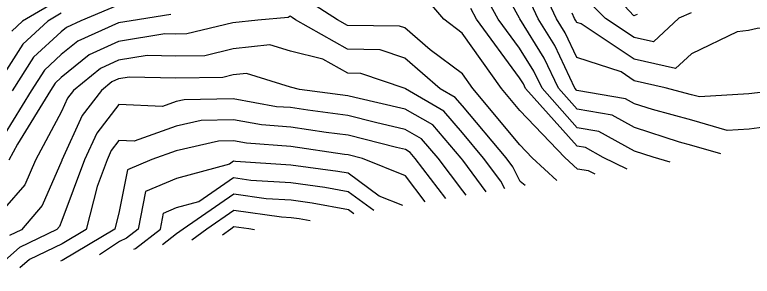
# Model space of a CAD drawing. Extents: x 42655 to 43811, y -141820 to -141156.
# Drawn here: x 43247.5 to 43313, y -141614.2 to -141591.1 of the extents above; entities that cross this region are included whole.
import ezdxf

# ---------------------------------------------------------------- set-up
doc = ezdxf.new("R2010")
doc.units = 0
doc.layers.add('ZE_HICN', color=7, linetype='Continuous')
doc.layers.add('ZE_LWCN', color=7, linetype='Continuous')

msp = doc.modelspace()

# ---------------------------------------------------------------- linework, layer by layer
at = {"layer": 'ZE_HICN'}
for points in [[(43322.947, -141601.319), (43322.878, -141601.279), (43320.873, -141601.189), (43317.789, -141601.011), (43314.946, -141600.925), (43312.701, -141601.197), (43310.76, -141601.313), (43307.609, -141600.396), (43304.117, -141599.472), (43302.514, -141598.95), (43301.716, -141598.509), (43297.42, -141597.779), (43297.23, -141597.566), (43295.439, -141593.789), (43293.96, -141591.418), (43292.285, -141587.793)], [(43295.637, -141605.754), (43293.453, -141603.746), (43292.355, -141602.592), (43288.159, -141597.608), (43287.237, -141596.308), (43284.365, -141594.16), (43282.129, -141592.228), (43281.646, -141592.061), (43277.04, -141592.006), (43276.146, -141591.502), (43273.419, -141589.725)], [(43261.337, -141591.047), (43257.827, -141591.589), (43256.686, -141591.776), (43253.078, -141593.394), (43251.611, -141594.598), (43250.116, -141595.969), (43248.954, -141597.793), (43246.556, -141601.694)], [(43285.768, -141607.357), (43283.059, -141603.795), (43282.613, -141603.275), (43282.18, -141603.024), (43281.387, -141602.843), (43277.086, -141601.74), (43275.15, -141601.489), (43271.994, -141601.015), (43269.402, -141600.835), (43266.903, -141600.379), (43264.054, -141600.434), (43261.817, -141600.945), (43258.084, -141602.28), (43256.735, -141602.218), (43256.058, -141603.098), (43255.681, -141603.924), (43254.8, -141606.295), (43253.836, -141610.095), (43251.69, -141611.365), (43248.782, -141612.753), (43247.945, -141613.501)], [(43263.213, -141611.021), (43264.553, -141610.045), (43266.941, -141608.399), (43271.179, -141608.981), (43272.032, -141609.034), (43272.754, -141609.132), (43273.732, -141609.312)]]:
    msp.add_lwpolyline(points, dxfattribs=at)
at = {"layer": 'ZE_LWCN'}
for points in [[(43328.63, -141600.396), (43327.961, -141600.017), (43326.15, -141599.62), (43322.861, -141597.696), (43317.772, -141597.469), (43312.687, -141598.084), (43308.288, -141598.347), (43307.599, -141598.147), (43305.26, -141597.528), (43302.505, -141596.907), (43301.335, -141596.134), (43297.407, -141594.857), (43296.364, -141592.658), (43295.586, -141591.411), (43293.333, -141586.535)], [(43299.04, -141605.202), (43298.436, -141604.913), (43297.453, -141604.768), (43296.327, -141603.733), (43292.34, -141599.541), (43290.703, -141597.596), (43287.22, -141592.683), (43285.582, -141591.458), (43282.106, -141587.327)], [(43310.185, -141603.391), (43307.62, -141602.645), (43306.52, -141602.354), (43302.524, -141601.053), (43300.534, -141599.955), (43297.428, -141599.427), (43295.772, -141597.573), (43294.514, -141594.92), (43292.335, -141591.426), (43292.302, -141591.355), (43290.293, -141587.685)], [(43305.696, -141604.121), (43304.19, -141603.696), (43302.534, -141603.157), (43299.351, -141601.4), (43297.436, -141601.074), (43294.314, -141597.579), (43293.589, -141596.051), (43292.314, -141594.007), (43290.413, -141591.435), (43289.136, -141589.1)], [(43307.564, -141590.896), (43306.476, -141591.359), (43304.21, -141593.456), (43302.486, -141593.068), (43299.949, -141591.39), (43297.378, -141588.753)], [(43302.766, -141591.026), (43302.477, -141591.158), (43300.432, -141588.923)], [(43251.587, -141589.629), (43248.182, -141591.634), (43247.23, -141592.507)], [(43256.679, -141590.213), (43253.355, -141591.61), (43252.07, -141592.186), (43251.601, -141592.571), (43249.154, -141594.815), (43247.252, -141597.801)], [(43301.883, -141604.74), (43299.748, -141603.717), (43298.169, -141602.846), (43297.444, -141602.722), (43292.856, -141597.586), (43292.664, -141597.182), (43292.327, -141596.641), (43288.486, -141591.444), (43287.978, -141590.516)], [(43251.594, -141590.929), (43250.414, -141591.624), (43248.192, -141593.661), (43246.53, -141596.27)], [(43292.812, -141606.213), (43292.37, -141605.839), (43291.711, -141604.545), (43291.123, -141603.757), (43287.25, -141599.147), (43286.604, -141598.394), (43285.269, -141597.622), (43282.142, -141594.919), (43279.931, -141594.159), (43277.05, -141594.124), (43272.432, -141591.52), (43272.119, -141591.315), (43271.948, -141591.187), (43271.775, -141591.313), (43269.074, -141591.536), (43266.862, -141591.777), (43262.768, -141592.763), (43261.779, -141592.783), (43260.802, -141592.758), (43256.694, -141593.433), (43254.085, -141594.603), (43251.62, -141596.625), (43251.078, -141597.123), (43250.656, -141597.785), (43247.729, -141602.546), (43246.967, -141603.965)], [(43333.235, -141599.648), (43333.047, -141599.593), (43331.557, -141599.206), (43328.397, -141597.419), (43327.947, -141597.142), (43327.358, -141596.713), (43322.844, -141593.907), (43320.766, -141593.808), (43317.746, -141592.015), (43313.435, -141592.267), (43312.66, -141592.451), (43311.643, -141592.568), (43307.582, -141594.519), (43306.179, -141595.817), (43302.496, -141594.987), (43297.781, -141591.871), (43297.392, -141591.745), (43297.289, -141591.527), (43297.212, -141591.403), (43296.988, -141590.92)], [(43291.01, -141606.506), (43290.663, -141605.826), (43289.128, -141603.767), (43287.262, -141601.545), (43285.607, -141599.614), (43282.186, -141597.637), (43282.155, -141597.61), (43278.216, -141596.256), (43277.06, -141596.242), (43274.84, -141594.99), (43271.963, -141594.3), (43270.146, -141593.728), (43266.873, -141594.085), (43264.372, -141594.687), (43261.788, -141594.739), (43259.236, -141594.673), (43256.701, -141595.089), (43255.092, -141595.811), (43252.698, -141597.775), (43252.182, -141598.447), (43251.635, -141599.647), (43249.323, -141603.954), (43248.37, -141606.13), (43246.587, -141608.208)], [(43289.367, -141606.773), (43287.273, -141603.964), (43287.13, -141603.776), (43284.609, -141600.834), (43282.163, -141599.421), (43277.679, -141598.395), (43277.069, -141598.238), (43272.761, -141597.681), (43271.978, -141597.493), (43268.072, -141596.263), (43266.884, -141596.393), (43265.976, -141596.612), (43261.797, -141596.696), (43257.669, -141596.588), (43256.709, -141596.746), (43256.1, -141597.019), (43255.193, -141597.764), (43253.474, -141599.997), (43251.675, -141603.943), (43251.655, -141603.996), (43249.911, -141607.979), (43248.072, -141610.123), (43247.012, -141610.629)], [(43287.581, -141607.063), (43287.286, -141606.667), (43285.094, -141603.786), (43283.611, -141602.054), (43282.172, -141601.223), (43279.533, -141600.619), (43277.078, -141599.989), (43273.515, -141599.528), (43271.986, -141599.298), (43270.73, -141599.211), (43266.894, -141598.512), (43262.522, -141598.596), (43261.807, -141598.76), (43260.613, -141599.186), (43256.72, -141599.008), (43254.766, -141601.547), (43253.678, -141603.934), (43251.68, -141609.309), (43251.453, -141609.828), (43251.213, -141610.108), (43247.897, -141611.691), (43246.608, -141612.842), (43243.333, -141614.25)], [(43283.939, -141607.654), (43282.191, -141605.354), (43278.368, -141603.817), (43277.094, -141603.491), (43276.785, -141603.451), (43272.002, -141602.731), (43268.075, -141602.459), (43266.912, -141602.247), (43265.586, -141602.272), (43261.828, -141603.13), (43259.659, -141603.905), (43257.495, -141604.821), (43256.765, -141608.517), (43256.367, -141610.084), (43251.697, -141612.846), (43251.553, -141612.915)], [(43281.949, -141607.978), (43279.859, -141607.138), (43277.102, -141605.123), (43276.173, -141604.952), (43272.01, -141604.389), (43267.096, -141604.083), (43266.92, -141604.059), (43266.566, -141604.304), (43261.839, -141605.578), (43259.094, -141606.739), (43258.435, -141610.074), (43257.423, -141610.863), (43256.777, -141611.171), (43255.014, -141612.353)], [(43258.065, -141611.857), (43258.199, -141611.793), (43260.415, -141610.064), (43260.693, -141608.657), (43261.851, -141608.168), (43263.846, -141607.63), (43266.927, -141605.506), (43268.457, -141605.716), (43272.017, -141605.938), (43275.033, -141606.345), (43277.109, -141606.728), (43279.389, -141608.394)], [(43260.616, -141611.443), (43261.862, -141610.471), (43262.433, -141610.055), (43266.934, -141606.952), (43269.818, -141607.349), (43272.025, -141607.486), (43273.894, -141607.739), (43277.117, -141608.333), (43277.598, -141608.684)], [(43265.924, -141610.58), (43266.673, -141610.035), (43266.948, -141609.846), (43268.271, -141610.027), (43268.767, -141610.119)]]:
    msp.add_lwpolyline(points, dxfattribs=at)

doc.saveas('drawing.dxf')
